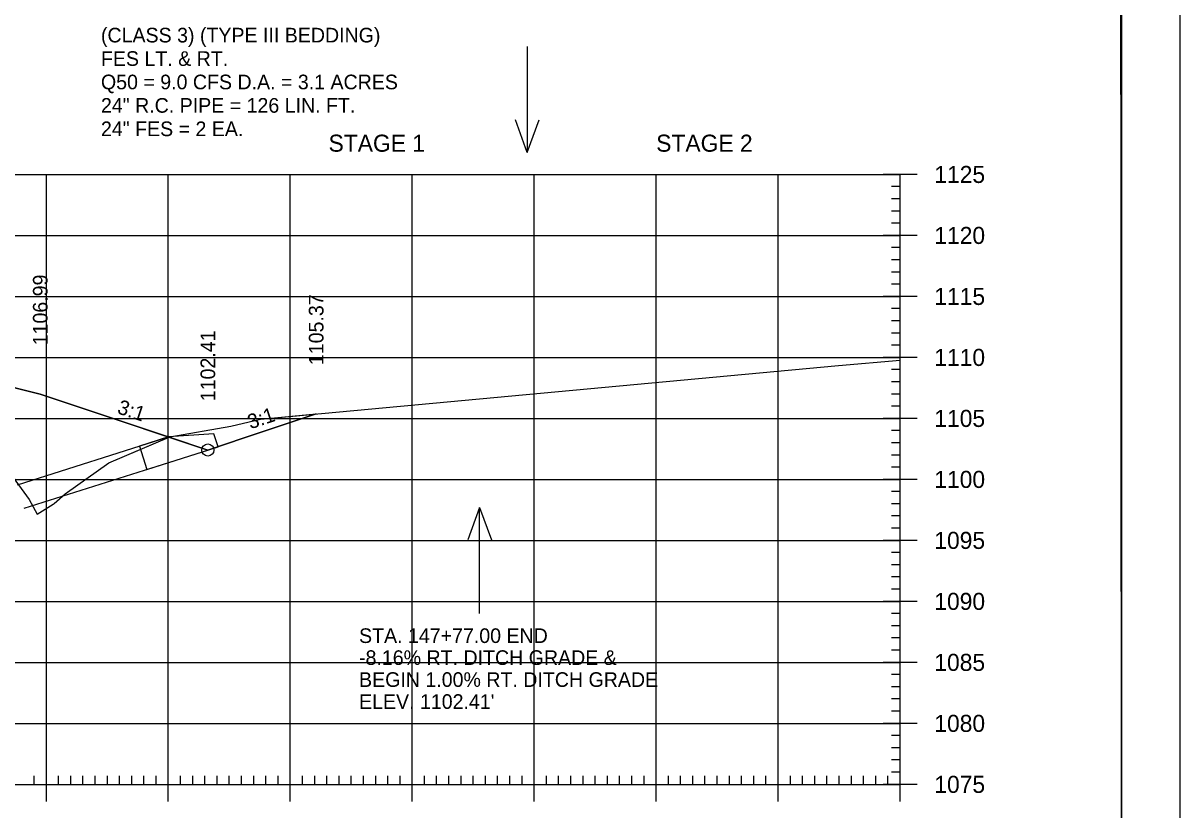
# Model space of a CAD drawing. Extents: x 1322838 to 1324533, y 339903 to 351025.
# Drawn here: x 1323771.8 to 1323866.6, y 343694.3 to 343758.8 of the extents above; entities that cross this region are included whole.
import ezdxf

# ---------------------------------------------------------------- set-up
doc = ezdxf.new("R2010")
doc.units = 0
for name, color, linetype in [('1', 7, 'Continuous'), ('R_Axis', 7, 'Continuous'), ('R_Axis Annot', 7, 'Continuous'), ('R_Border', 7, 'Continuous'), ('R_Border Notes', 7, 'Continuous'), ('R_Drive', 7, 'Continuous'), ('R_Exist Surface', 7, 'Continuous'), ('R_Fin Surface', 7, 'Continuous'), ('R_Fin Surface Annot', 7, 'Continuous'), ('R_Grid', 7, 'Continuous'), ('R_No Plot', 7, 'Continuous'), ('R_Water', 7, 'Continuous'), ('R_Water Annot', 7, 'Continuous')]:
    doc.layers.add(name, color=color, linetype=linetype)

msp = doc.modelspace()

# ---------------------------------------------------------------- linework, layer by layer
at = {"layer": '1'}
msp.add_lwpolyline([(1323781.353, 343724.11), (1323781.956, 343722.204), (1323787.796, 343724.052), (1323787.456, 343725.125), (1323783.736, 343724.865)], close=True, dxfattribs=at)
at = {"layer": 'R_Axis'}
for p, q in [((1323845.115, 343746.381), (1323842.315, 343746.381)), ((1323843.715, 343696.381), (1323843.715, 343746.381)), ((1323843.715, 343745.381), (1323843.015, 343745.381)), ((1323843.715, 343744.381), (1323843.015, 343744.381)), ((1323843.715, 343743.381), (1323843.015, 343743.381)), ((1323843.715, 343742.381), (1323843.015, 343742.381)), ((1323845.115, 343741.381), (1323842.315, 343741.381)), ((1323843.715, 343740.381), (1323843.015, 343740.381)), ((1323843.715, 343739.381), (1323843.015, 343739.381)), ((1323843.715, 343738.381), (1323843.015, 343738.381)), ((1323843.715, 343737.381), (1323843.015, 343737.381)), ((1323845.115, 343736.381), (1323842.315, 343736.381)), ((1323843.715, 343735.381), (1323843.015, 343735.381)), ((1323843.715, 343734.381), (1323843.015, 343734.381)), ((1323843.715, 343733.381), (1323843.015, 343733.381)), ((1323843.715, 343732.381), (1323843.015, 343732.381)), ((1323845.115, 343731.381), (1323842.315, 343731.381)), ((1323843.715, 343730.381), (1323843.015, 343730.381)), ((1323843.715, 343729.381), (1323843.015, 343729.381)), ((1323843.715, 343728.381), (1323843.015, 343728.381)), ((1323843.715, 343727.381), (1323843.015, 343727.381)), ((1323845.115, 343726.381), (1323842.315, 343726.381)), ((1323843.715, 343725.381), (1323843.015, 343725.381)), ((1323843.715, 343724.381), (1323843.015, 343724.381)), ((1323843.715, 343723.381), (1323843.015, 343723.381)), ((1323843.715, 343722.381), (1323843.015, 343722.381)), ((1323845.115, 343721.381), (1323842.315, 343721.381)), ((1323843.715, 343720.381), (1323843.015, 343720.381)), ((1323843.715, 343719.381), (1323843.015, 343719.381)), ((1323843.715, 343718.381), (1323843.015, 343718.381)), ((1323843.715, 343717.381), (1323843.015, 343717.381)), ((1323845.115, 343716.381), (1323842.315, 343716.381)), ((1323843.715, 343715.381), (1323843.015, 343715.381)), ((1323843.715, 343714.381), (1323843.015, 343714.381)), ((1323843.715, 343713.381), (1323843.015, 343713.381)), ((1323843.715, 343712.381), (1323843.015, 343712.381)), ((1323845.115, 343711.381), (1323842.315, 343711.381)), ((1323843.715, 343710.381), (1323843.015, 343710.381)), ((1323843.715, 343709.381), (1323843.015, 343709.381)), ((1323843.715, 343708.381), (1323843.015, 343708.381)), ((1323843.715, 343707.381), (1323843.015, 343707.381)), ((1323845.115, 343706.381), (1323842.315, 343706.381)), ((1323843.715, 343705.381), (1323843.015, 343705.381)), ((1323843.715, 343704.381), (1323843.015, 343704.381)), ((1323843.715, 343703.381), (1323843.015, 343703.381)), ((1323843.715, 343702.381), (1323843.015, 343702.381)), ((1323845.115, 343701.381), (1323842.315, 343701.381)), ((1323843.715, 343700.381), (1323843.015, 343700.381)), ((1323843.715, 343699.381), (1323843.015, 343699.381)), ((1323843.715, 343698.381), (1323843.015, 343698.381)), ((1323773.715, 343694.981), (1323773.715, 343697.781)), ((1323783.715, 343694.981), (1323783.715, 343697.781)), ((1323793.715, 343694.981), (1323793.715, 343697.781)), ((1323803.715, 343694.981), (1323803.715, 343697.781)), ((1323813.715, 343694.981), (1323813.715, 343697.781)), ((1323823.715, 343694.981), (1323823.715, 343697.781)), ((1323833.715, 343694.981), (1323833.715, 343697.781)), ((1323843.715, 343697.381), (1323843.015, 343697.381)), ((1323843.715, 343694.981), (1323843.715, 343697.781)), ((1323563.715, 343696.381), (1323843.715, 343696.381)), ((1323772.715, 343696.381), (1323772.715, 343697.081)), ((1323774.715, 343696.381), (1323774.715, 343697.081)), ((1323775.715, 343696.381), (1323775.715, 343697.081)), ((1323776.715, 343696.381), (1323776.715, 343697.081)), ((1323777.715, 343696.381), (1323777.715, 343697.081)), ((1323778.715, 343696.381), (1323778.715, 343697.081)), ((1323779.715, 343696.381), (1323779.715, 343697.081)), ((1323780.715, 343696.381), (1323780.715, 343697.081)), ((1323781.715, 343696.381), (1323781.715, 343697.081)), ((1323782.715, 343696.381), (1323782.715, 343697.081)), ((1323784.715, 343696.381), (1323784.715, 343697.081)), ((1323785.715, 343696.381), (1323785.715, 343697.081)), ((1323786.715, 343696.381), (1323786.715, 343697.081)), ((1323787.715, 343696.381), (1323787.715, 343697.081)), ((1323788.715, 343696.381), (1323788.715, 343697.081)), ((1323789.715, 343696.381), (1323789.715, 343697.081)), ((1323790.715, 343696.381), (1323790.715, 343697.081)), ((1323791.715, 343696.381), (1323791.715, 343697.081)), ((1323792.715, 343696.381), (1323792.715, 343697.081)), ((1323794.715, 343696.381), (1323794.715, 343697.081)), ((1323795.715, 343696.381), (1323795.715, 343697.081)), ((1323796.715, 343696.381), (1323796.715, 343697.081)), ((1323797.715, 343696.381), (1323797.715, 343697.081)), ((1323798.715, 343696.381), (1323798.715, 343697.081)), ((1323799.715, 343696.381), (1323799.715, 343697.081)), ((1323800.715, 343696.381), (1323800.715, 343697.081)), ((1323801.715, 343696.381), (1323801.715, 343697.081)), ((1323802.715, 343696.381), (1323802.715, 343697.081)), ((1323804.715, 343696.381), (1323804.715, 343697.081)), ((1323805.715, 343696.381), (1323805.715, 343697.081)), ((1323806.715, 343696.381), (1323806.715, 343697.081)), ((1323807.715, 343696.381), (1323807.715, 343697.081)), ((1323808.715, 343696.381), (1323808.715, 343697.081)), ((1323809.715, 343696.381), (1323809.715, 343697.081)), ((1323810.715, 343696.381), (1323810.715, 343697.081)), ((1323811.715, 343696.381), (1323811.715, 343697.081)), ((1323812.715, 343696.381), (1323812.715, 343697.081)), ((1323814.715, 343696.381), (1323814.715, 343697.081)), ((1323815.715, 343696.381), (1323815.715, 343697.081)), ((1323816.715, 343696.381), (1323816.715, 343697.081)), ((1323817.715, 343696.381), (1323817.715, 343697.081)), ((1323818.715, 343696.381), (1323818.715, 343697.081)), ((1323819.715, 343696.381), (1323819.715, 343697.081)), ((1323820.715, 343696.381), (1323820.715, 343697.081)), ((1323821.715, 343696.381), (1323821.715, 343697.081)), ((1323822.715, 343696.381), (1323822.715, 343697.081)), ((1323824.715, 343696.381), (1323824.715, 343697.081)), ((1323825.715, 343696.381), (1323825.715, 343697.081)), ((1323826.715, 343696.381), (1323826.715, 343697.081)), ((1323827.715, 343696.381), (1323827.715, 343697.081)), ((1323828.715, 343696.381), (1323828.715, 343697.081)), ((1323829.715, 343696.381), (1323829.715, 343697.081)), ((1323830.715, 343696.381), (1323830.715, 343697.081)), ((1323831.715, 343696.381), (1323831.715, 343697.081)), ((1323832.715, 343696.381), (1323832.715, 343697.081)), ((1323834.715, 343696.381), (1323834.715, 343697.081)), ((1323835.715, 343696.381), (1323835.715, 343697.081)), ((1323836.715, 343696.381), (1323836.715, 343697.081)), ((1323837.715, 343696.381), (1323837.715, 343697.081)), ((1323838.715, 343696.381), (1323838.715, 343697.081)), ((1323839.715, 343696.381), (1323839.715, 343697.081)), ((1323840.715, 343696.381), (1323840.715, 343697.081)), ((1323841.715, 343696.381), (1323841.715, 343697.081)), ((1323845.115, 343696.381), (1323842.315, 343696.381)), ((1323842.715, 343696.381), (1323842.715, 343697.081))]:
    msp.add_line(p, q, dxfattribs=at)
at = {"layer": 'R_Border'}
msp.add_line((1323861.895, 343610.381), (1323861.895, 343815.841), dxfattribs=at)
at = {"layer": 'R_Exist Surface'}
msp.add_lwpolyline([(1323770.774, 343721.83), (1323772.309, 343719.733), (1323772.951, 343718.523), (1323774.264, 343719.359), (1323774.343, 343719.397), (1323775.267, 343720.204), (1323778.84, 343722.734), (1323783.835, 343724.88), (1323788.83, 343725.744), (1323791.279, 343726.33), (1323838.669, 343730.706), (1323843.715, 343731.168)], dxfattribs=at)
at = {"layer": 'R_Fin Surface'}
msp.add_lwpolyline([(1323654.218, 343732.498), (1323668.641, 343736.103), (1323673.722, 343737.373), (1323676.215, 343737.997), (1323677.901, 343737.904), (1323682.213, 343737.667), (1323682.215, 343737.667), (1323684.216, 343737.557), (1323700.22, 343736.676), (1323713.715, 343735.934), (1323743.215, 343734.312), (1323745.216, 343734.202), (1323746.585, 343734.127), (1323751.216, 343733.872), (1323751.219, 343733.871), (1323757.434, 343732.317), (1323773.213, 343728.372), (1323773.215, 343728.372), (1323773.217, 343728.371), (1323776.414, 343727.306), (1323786.957, 343723.791), (1323789.945, 343724.787), (1323795.836, 343726.751)], dxfattribs=at)
at = {"layer": 'R_Grid'}
for p, q in [((1323563.715, 343746.381), (1323843.715, 343746.381)), ((1323773.715, 343696.381), (1323773.715, 343746.381)), ((1323783.715, 343696.381), (1323783.715, 343746.381)), ((1323793.715, 343696.381), (1323793.715, 343746.381)), ((1323803.715, 343696.381), (1323803.715, 343746.381)), ((1323813.715, 343696.381), (1323813.715, 343746.381)), ((1323823.715, 343696.381), (1323823.715, 343746.381)), ((1323833.715, 343696.381), (1323833.715, 343746.381)), ((1323843.715, 343696.381), (1323843.715, 343746.381)), ((1323563.715, 343741.381), (1323843.715, 343741.381)), ((1323563.715, 343736.381), (1323843.715, 343736.381)), ((1323563.715, 343731.381), (1323843.715, 343731.381)), ((1323563.715, 343726.381), (1323843.715, 343726.381)), ((1323563.715, 343721.381), (1323843.715, 343721.381)), ((1323563.715, 343716.381), (1323843.715, 343716.381)), ((1323563.715, 343711.381), (1323843.715, 343711.381)), ((1323563.715, 343706.381), (1323843.715, 343706.381)), ((1323563.715, 343701.381), (1323843.715, 343701.381)), ((1323563.715, 343696.381), (1323843.715, 343696.381))]:
    msp.add_line(p, q, dxfattribs=at)
at = {"layer": 'R_No Plot'}
for points in [[(1323533.308, 343819.736), (1323866.648, 343819.736), (1323866.648, 343606.398), (1323533.308, 343606.398)], [(1323779.635, 343815.841), (1323799.255, 343815.841), (1323799.255, 343805.961), (1323815.368, 343805.961), (1323838.567, 343805.961), (1323838.567, 343773.291), (1323861.775, 343773.291), (1323861.895, 343610.381), (1323545.715, 343610.381), (1323545.715, 343815.841)], [(1323783.771, 343724.853), (1323783.835, 343724.88), (1323788.83, 343725.744), (1323791.279, 343726.33), (1323795.836, 343726.751), (1323789.945, 343724.787), (1323786.957, 343723.791)]]:
    msp.add_lwpolyline(points, close=True, dxfattribs=at)
msp.add_lwpolyline([(1323770.774, 343721.83), (1323772.309, 343719.733), (1323772.951, 343718.523), (1323774.264, 343719.359), (1323774.343, 343719.397), (1323775.267, 343720.204), (1323778.84, 343722.734), (1323783.771, 343724.853), (1323776.414, 343727.306), (1323773.217, 343728.371), (1323773.215, 343728.372), (1323773.213, 343728.372), (1323757.434, 343732.317)], dxfattribs=at)
msp.add_circle((1323786.956, 343723.791), 0.5, dxfattribs=at)
at = {"layer": 'R_Water'}
for p, q in [((1323771.336, 343720.939), (1323783.736, 343724.865)), ((1323771.887, 343719.017), (1323786.963, 343723.789))]:
    msp.add_line(p, q, dxfattribs=at)
at = {"layer": 'R_Water Annot'}
for p, q in [((1323813.145, 343756.874), (1323813.145, 343748.184)), ((1323813.145, 343748.184), (1323812.177, 343750.843)), ((1323813.145, 343748.184), (1323814.113, 343750.843)), ((1323809.237, 343719.078), (1323808.269, 343716.418)), ((1323809.237, 343710.387), (1323809.237, 343719.078)), ((1323809.237, 343719.078), (1323810.205, 343716.418))]:
    msp.add_line(p, q, dxfattribs=at)

# ---------------------------------------------------------------- texts
at = {"layer": 'R_Axis Annot'}
for s, p in [('STAGE 1', (1323796.852, 343748.242)), ('STAGE 2', (1323823.715, 343748.242)), ('1125', (1323846.515, 343745.681)), ('1120', (1323846.515, 343740.681)), ('1115', (1323846.515, 343735.681)), ('1110', (1323846.515, 343730.681)), ('1105', (1323846.515, 343725.681)), ('1100', (1323846.515, 343720.681)), ('1095', (1323846.515, 343715.681)), ('1090', (1323846.515, 343710.681)), ('1085', (1323846.515, 343705.681)), ('1080', (1323846.515, 343700.681)), ('1075', (1323846.515, 343695.681))]:
    msp.add_text(s, height=1.4, dxfattribs=at).set_placement(p)
at = {"layer": 'R_Border Notes'}
for s, p in [('(CLASS 3) (TYPE III BEDDING)', (1323778.191, 343757.2)), ('FES LT. & RT.  ', (1323778.191, 343755.28)), ('Q50 = 9.0 CFS D.A. = 3.1 ACRES', (1323778.191, 343753.36)), ('24" R.C. PIPE = 126 LIN. FT.', (1323778.191, 343751.44)), ('24" FES = 2 EA.', (1323778.191, 343749.52))]:
    msp.add_text(s, height=1.19998, dxfattribs=at).set_placement(p)
at = {"layer": 'R_Drive'}
for s, p in [('STA. 147+77.00 END ', (1323799.351, 343707.971)), ('-8.16% RT. DITCH GRADE &', (1323799.351, 343706.171)), ('BEGIN 1.00% RT. DITCH GRADE', (1323799.351, 343704.371)), ("ELEV. 1102.41'", (1323799.351, 343702.571))]:
    msp.add_text(s, height=1.2, dxfattribs=at).set_placement(p)
at = {"layer": 'R_Fin Surface Annot'}
for s, rotation, p in [('1106.99', 90, (1323773.815, 343732.372)), ('1105.37', 90, (1323796.436, 343730.751)), ('1102.41', 90, (1323787.556, 343727.791)), ('3:1', 341.56275, (1323779.455, 343726.819)), ('3:1', 18.43511, (1323790.449, 343725.482))]:
    msp.add_text(s, height=1.2, rotation=rotation, dxfattribs=at).set_placement(p)

doc.saveas('drawing.dxf')
